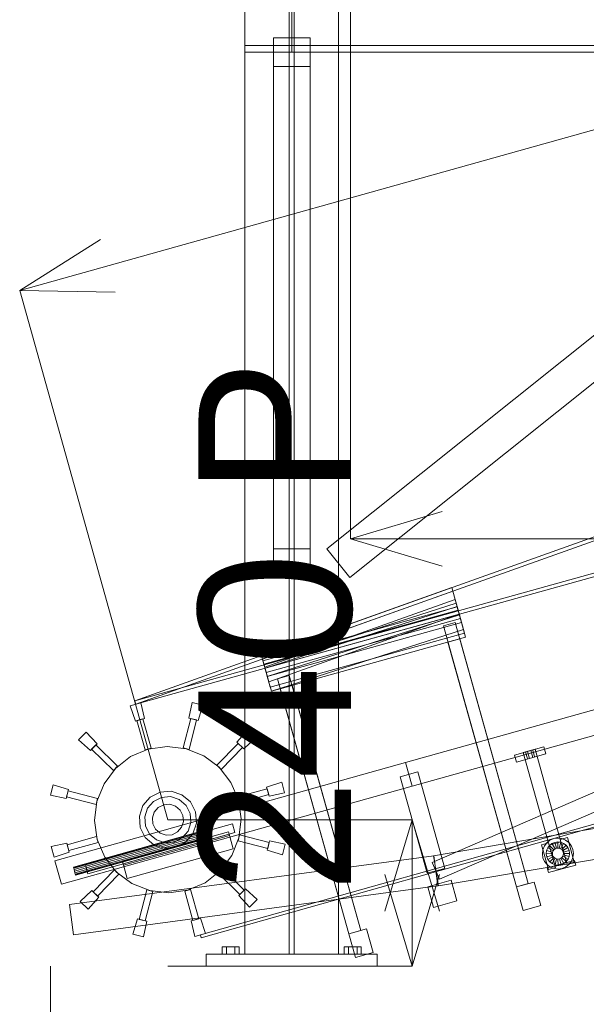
# Model space of a CAD drawing. Header units: millimetres. Extents: x -2233 to 61924, y -68080 to 6847.
# Tile 654 of 656: x 807 to 1735, y -62 to 1550. Entities that reach past the tile are written whole.
import ezdxf

# ---------------------------------------------------------------- set-up
doc = ezdxf.new("R2010")
doc.units = ezdxf.units.MM
for name, color, linetype, lineweight in [('COTAS_O', 1, 'Continuous', 0), ('COTAS_P', 1, 'Continuous', 0), ('lateral_C01', 7, 'Continuous', 0), ('lateral_tolva', 7, 'Continuous', 0)]:
    doc.layers.add(name, color=color, linetype=linetype, lineweight=lineweight)
doc.dimstyles.new('R19_100', dxfattribs={"dimtxt": 250, "dimasz": 150, "dimexe": 150, "dimexo": 80, "dimgap": 100, "dimtad": 1, "dimtih": 1, "dimtoh": 1, "dimdsep": 46, "dimcen": 0.09, "dimadec": 0, "dimazin": 0, "dimtfac": 1, "dimtdec": 4, "dimtofl": 0, "dimtmove": 0, "dimatfit": 3, "dimfxl": 1, "dimtolj": 1, "dimtzin": 0, "dimarcsym": 0})

# ---------------------------------------------------------------- blocks, each defined once
blk = doc.blocks.new('DIM_R27_1')
at = {"layer": 'COTAS_P'}
for p, q in [((807.3, 1106.7), (9950.7, 3666.7)), ((9950.7, 3666.7), (9794.1, 3669.6)), ((9950.7, 3666.7), (9818.4, 3582.9)), ((10193.4, 2800), (9950.7, 3666.7)), ((807.3, 1106.7), (939.7, 1190.4)), ((1050, 240), (807.3, 1106.7)), ((807.3, 1106.7), (963.9, 1103.8))]:
    blk.add_line(p, q, dxfattribs=at)
blk.add_text('9495 P', height=250, rotation=15.6414, dxfattribs=at).set_placement((5352.1, 2483))
blk = doc.blocks.new('DIM_R27_2')
at = {"layer": 'COTAS_P'}
for p, q in [((1050, 240), (1450, 240)), ((1450, 240), (1405, 90)), ((1450, 0), (1450, 240)), ((1450, 240), (1495, 90)), ((1450, 0), (1405, 150)), ((1450, 0), (1495, 150)), ((1050, 0), (1450, 0))]:
    blk.add_line(p, q, dxfattribs=at)
blk.add_text('240 P', height=250, rotation=90, dxfattribs=at).set_placement((1350, 120))
blk = doc.blocks.new('DIM_R27_21')
at = {"layer": 'COTAS_O'}
for p, q in [((1349.2, 1600), (1349.2, 700)), ((4799.2, 1600), (4799.2, 700)), ((1349.2, 700), (1499.2, 745)), ((4799.2, 700), (4649.2, 745)), ((1349.2, 700), (4799.2, 700)), ((1349.2, 700), (1499.2, 655)), ((4799.2, 700), (4649.2, 655))]:
    blk.add_line(p, q, dxfattribs=at)
blk.add_text('3450 O', height=250, dxfattribs=at).set_placement((3074.2, 800))
blk = doc.blocks.new('DIM_R27_33')
at = {"layer": 'COTAS_P'}
for p, q in [((857.9, 0), (857.9, -2500)), ((61924.1, 0), (61924.1, -2500)), ((857.9, -2500), (1007.9, -2455)), ((61924.1, -2500), (61774.1, -2455)), ((857.9, -2500), (61924.1, -2500)), ((857.9, -2500), (1007.9, -2545)), ((61924.1, -2500), (61774.1, -2545))]:
    blk.add_line(p, q, dxfattribs=at)
blk.add_text('61066.24 P', height=250, dxfattribs=at).set_placement((31391, -2400))

msp = doc.modelspace()

# ---------------------------------------------------------------- linework, layer by layer
at = {"layer": 'lateral_C01'}
for p, q in [((1103.221, 51.156), (10242.208, 2626.749)), ((1104.577, 46.344), (10243.564, 2621.936)), ((1901.94, 758.281), (995.816, 434.805)), ((997.424, 429.024), (1903.548, 752.5)), ((995.816, 434.805), (1920.384, 691.969)), ((1921.992, 686.188), (997.424, 429.024)), ((1439.231, 333.402), (2594.793, 656.94)), ((1482.878, 169.979), (2594.223, 651.445)), ((1514.741, 620.055), (1203.191, 508.835)), ((1516.359, 614.277), (1204.808, 503.057)), ((1450.016, 294.883), (2605.578, 618.422)), ((1494.804, 142.452), (2606.148, 623.917)), ((1523.481, 588.84), (1514.741, 620.055)), ((1514.741, 620.055), (1516.359, 614.277)), ((1525.099, 583.062), (1516.359, 614.277)), ((1516.359, 614.277), (1520.134, 600.796)), ((1520.134, 600.796), (1208.583, 489.576)), ((1528.874, 569.581), (1520.134, 600.796)), ((1520.134, 600.796), (1526.874, 576.722)), ((1205.55, 500.409), (1523.481, 588.84)), ((1207.168, 494.631), (1525.099, 583.062)), ((1207.438, 493.666), (1521.833, 594.725)), ((1525.369, 582.097), (1207.438, 493.666)), ((1209.056, 487.889), (1523.451, 588.947)), ((1521.833, 594.725), (1525.369, 582.097)), ((1523.451, 588.947), (1521.833, 594.725)), ((1523.451, 588.947), (1526.987, 576.32)), ((1527.226, 575.466), (1523.451, 588.947)), ((1525.099, 583.062), (1523.481, 588.84)), ((1528.874, 569.581), (1525.099, 583.062)), ((1525.369, 582.097), (1526.987, 576.32)), ((1526.987, 576.32), (1209.056, 487.889)), ((1210.942, 481.15), (1528.874, 569.581)), ((1212.83, 474.407), (1527.226, 575.466)), ((1215.323, 465.502), (1526.874, 576.722)), ((1526.874, 576.722), (1535.614, 545.507)), ((1526.987, 576.32), (1530.761, 562.838)), ((1527.226, 575.466), (1530.761, 562.838)), ((1533.966, 551.392), (1527.226, 575.466)), ((1535.614, 545.507), (1528.874, 569.581)), ((1530.761, 562.838), (1212.83, 474.407)), ((1533.966, 551.392), (1219.571, 450.333)), ((1501.047, 557.696), (1520.307, 563.088)), ((1501.047, 557.696), (1620.843, 129.828)), ((1640.103, 135.221), (1520.307, 563.088)), ((1530.761, 562.838), (1537.502, 538.764)), ((1537.502, 538.764), (1533.966, 551.392)), ((1535.614, 545.507), (1217.683, 457.076)), ((1219.571, 450.333), (1537.502, 538.764)), ((1508.599, 530.725), (1527.858, 536.117)), ((1640.103, 135.221), (1527.858, 536.117)), ((1508.599, 530.725), (1620.843, 129.828)), ((1203.191, 508.835), (1205.55, 500.409)), ((1204.808, 503.057), (1203.191, 508.835)), ((1204.808, 503.057), (1207.168, 494.631)), ((1208.583, 489.576), (1204.808, 503.057)), ((1205.55, 500.409), (1207.168, 494.631)), ((1207.168, 494.631), (1210.942, 481.15)), ((1207.438, 493.666), (1209.056, 487.889)), ((1208.583, 489.576), (1210.942, 481.15)), ((1215.323, 465.502), (1208.583, 489.576)), ((1209.056, 487.889), (1212.83, 474.407)), ((1210.942, 481.15), (1217.683, 457.076)), ((1212.83, 474.407), (1219.571, 450.333)), ((1229.485, 470.557), (1248.744, 475.949)), ((1229.485, 470.557), (1346.398, 52.988)), ((1365.657, 58.38), (1248.744, 475.949)), ((1217.683, 457.076), (1215.323, 465.502)), ((1234.022, 454.352), (1253.281, 459.745)), ((1234.022, 454.352), (1346.398, 52.988)), ((1365.657, 58.38), (1253.281, 459.745)), ((988.493, 426.31), (1005.821, 431.161)), ((996.707, 401.431), (988.493, 426.31)), ((997.424, 429.024), (995.816, 434.805)), ((1005.821, 431.161), (1011.72, 405.634)), ((1084.562, 406.45), (1089.889, 432.102)), ((1089.889, 432.102), (1107.32, 427.64)), ((1107.32, 427.64), (1099.666, 402.583)), ((1011.72, 405.634), (996.707, 401.431)), ((1008.98, 405.053), (999.351, 402.356)), ((1022.461, 356.904), (1008.98, 405.053)), ((1074.915, 357.491), (1087.314, 405.93)), ((1099.666, 402.583), (1084.562, 406.45)), ((1084.603, 355.012), (1097.002, 403.45)), ((1097.002, 403.45), (1087.314, 405.93)), ((1012.831, 354.208), (999.351, 402.356)), ((903.579, 370.596), (916.159, 383.461)), ((916.159, 383.461), (934.032, 364.304)), ((1163.156, 366.869), (1180.596, 386.421)), ((1193.461, 373.841), (1174.304, 355.968)), ((1180.596, 386.421), (1193.461, 373.841)), ((1484.651, 180.862), (2674.184, 383.067)), ((923.131, 353.156), (903.579, 370.596)), ((934.032, 364.304), (923.131, 353.156)), ((931.949, 362.43), (924.958, 355.28)), ((960.707, 320.323), (924.958, 355.28)), ((967.698, 327.473), (931.949, 362.43)), ((1017.646, 355.556), (988.84, 343.245)), ((1012.831, 354.208), (1022.461, 356.904)), ((1048.657, 359.992), (1017.646, 355.556)), ((1079.759, 356.252), (1048.657, 359.992)), ((1074.915, 357.491), (1084.603, 355.012)), ((1108.833, 344.588), (1079.759, 356.252)), ((1130.323, 329.293), (1165.28, 365.042)), ((1137.473, 322.302), (1172.43, 358.051)), ((1174.304, 355.968), (1163.156, 366.869)), ((1172.43, 358.051), (1165.28, 365.042)), ((1617.457, 345.918), (1665.605, 359.398)), ((1631.902, 349.962), (1651.161, 355.354)), ((1693.646, 203.613), (1651.161, 355.354)), ((1668.841, 347.843), (1665.605, 359.398)), ((988.84, 343.245), (964.203, 323.898)), ((1133.898, 325.797), (1108.833, 344.588)), ((1617.457, 345.918), (1620.692, 334.362)), ((1620.692, 334.362), (1668.841, 347.843)), ((1631.902, 349.962), (1674.387, 198.221)), ((1635.753, 351.04), (1638.642, 351.849)), ((1635.753, 351.04), (1638.989, 339.485)), ((1638.642, 351.849), (1644.42, 353.467)), ((1641.878, 340.294), (1638.642, 351.849)), ((1641.878, 340.294), (1638.989, 339.485)), ((1641.878, 340.294), (1647.656, 341.911)), ((1644.42, 353.467), (1647.309, 354.276)), ((1647.656, 341.911), (1644.42, 353.467)), ((1650.544, 342.72), (1647.309, 354.276)), ((1647.656, 341.911), (1650.544, 342.72)), ((865.11, 172.657), (1439.231, 333.402)), ((964.203, 323.898), (945.412, 298.833)), ((960.707, 320.323), (967.698, 327.473)), ((1130.323, 329.293), (1137.473, 322.302)), ((1153.245, 301.16), (1133.898, 325.797)), ((1439.231, 333.402), (1450.016, 294.883)), ((1493.03, 131.569), (2682.563, 333.774)), ((1459.068, 318.187), (1430.179, 310.098)), ((1474.396, 152.171), (1430.179, 310.098)), ((1459.068, 318.187), (1503.285, 160.26)), ((857.898, 279.889), (862.36, 297.32)), ((862.36, 297.32), (887.417, 289.666)), ((875.895, 134.138), (1450.016, 294.883)), ((945.412, 298.833), (933.748, 269.759)), ((1165.556, 272.354), (1153.245, 301.16)), ((1164.208, 277.169), (1212.356, 290.649)), ((1211.431, 293.293), (1236.31, 301.507)), ((1215.634, 278.28), (1211.431, 293.293)), ((1215.053, 281.02), (1212.356, 290.649)), ((1236.31, 301.507), (1241.161, 284.179)), ((883.55, 274.562), (857.898, 279.889)), ((887.417, 289.666), (883.55, 274.562)), ((886.55, 287.002), (884.07, 277.314)), ((932.509, 264.915), (884.07, 277.314)), ((934.988, 274.603), (886.55, 287.002)), ((932.509, 264.915), (934.988, 274.603)), ((1020.973, 276.965), (1009.036, 263.043)), ((1037.328, 285.259), (1020.973, 276.965)), ((1039.755, 276.593), (1026.531, 269.887)), ((1055.613, 286.664), (1037.328, 285.259)), ((1054.538, 277.728), (1039.755, 276.593)), ((1068.63, 273.12), (1054.538, 277.728)), ((1073.043, 280.964), (1055.613, 286.664)), ((1086.965, 269.027), (1073.043, 280.964)), ((1164.208, 277.169), (1166.904, 267.539)), ((1166.904, 267.539), (1215.053, 281.02)), ((1241.161, 284.179), (1215.634, 278.28)), ((933.748, 269.759), (930.008, 238.657)), ((1009.036, 263.043), (1003.336, 245.613)), ((1016.88, 258.63), (1012.272, 244.538)), ((1026.531, 269.887), (1016.88, 258.63)), ((1034.251, 260.055), (1027.775, 252.502)), ((1043.125, 264.556), (1034.251, 260.055)), ((1053.045, 265.318), (1043.125, 264.556)), ((1062.502, 262.225), (1053.045, 265.318)), ((1070.055, 255.749), (1062.502, 262.225)), ((1079.887, 263.469), (1068.63, 273.12)), ((1086.593, 250.245), (1079.887, 263.469)), ((1095.259, 252.672), (1086.965, 269.027)), ((1169.992, 241.343), (1165.556, 272.354)), ((1003.336, 245.613), (1004.741, 227.328)), ((1012.272, 244.538), (1013.407, 229.755)), ((1027.775, 252.502), (1024.682, 243.045)), ((1024.682, 243.045), (1025.444, 233.125)), ((1074.556, 246.875), (1070.055, 255.749)), ((1075.318, 236.955), (1074.556, 246.875)), ((1087.728, 235.462), (1086.593, 250.245)), ((1096.664, 234.387), (1095.259, 252.672)), ((914.991, 165.854), (1155.733, 233.258)), ((930.008, 238.657), (934.444, 207.646)), ((1004.741, 227.328), (1013.035, 210.973)), ((1013.407, 229.755), (1020.113, 216.531)), ((1025.444, 233.125), (1029.945, 224.251)), ((1065.749, 219.945), (1072.225, 227.498)), ((1072.225, 227.498), (1075.318, 236.955)), ((1083.12, 221.37), (1087.728, 235.462)), ((1090.964, 216.957), (1096.664, 234.387)), ((1159.778, 218.813), (1155.733, 233.258)), ((1166.252, 210.241), (1169.992, 241.343)), ((933.096, 212.461), (884.947, 198.98)), ((895.193, 162.387), (1116.675, 224.399)), ((895.336, 161.874), (1116.819, 223.886)), ((895.746, 160.413), (1117.228, 222.425)), ((896.358, 158.226), (1117.84, 220.238)), ((1118.563, 217.658), (897.08, 155.647)), ((897.802, 153.067), (1119.285, 215.079)), ((898.415, 150.88), (1119.897, 212.892)), ((898.824, 149.419), (1120.306, 211.431)), ((898.967, 148.906), (1120.45, 210.917)), ((919.036, 151.409), (1159.778, 218.813)), ((935.792, 202.831), (933.096, 212.461)), ((975.735, 171.438), (1149.069, 219.969)), ((976.814, 167.586), (1150.148, 216.117)), ((977.353, 165.66), (1150.687, 214.191)), ((1013.035, 210.973), (1026.957, 199.036)), ((1020.113, 216.531), (1031.37, 206.88)), ((1029.945, 224.251), (1037.498, 217.775)), ((1037.498, 217.775), (1046.955, 214.682)), ((1046.955, 214.682), (1056.875, 215.444)), ((1056.875, 215.444), (1065.749, 219.945)), ((1060.245, 203.407), (1073.469, 210.113)), ((1073.469, 210.113), (1083.12, 221.37)), ((1079.027, 203.035), (1090.964, 216.957)), ((1116.819, 223.886), (1116.675, 224.399)), ((1117.228, 222.425), (1116.819, 223.886)), ((1117.84, 220.238), (1117.228, 222.425)), ((1118.563, 217.658), (1117.84, 220.238)), ((1118.563, 217.658), (1119.285, 215.079)), ((1119.285, 215.079), (1119.897, 212.892)), ((1119.897, 212.892), (1120.306, 211.431)), ((1120.306, 211.431), (1120.45, 210.917)), ((1150.687, 214.191), (1149.069, 219.969)), ((1156.888, 192.043), (1150.148, 216.117)), ((1154.588, 181.167), (1166.252, 210.241)), ((1167.491, 215.085), (1165.012, 205.397)), ((1167.491, 215.085), (1215.93, 202.686)), ((1681.752, 209.006), (1688.315, 209.945)), ((1688.315, 209.945), (1694.899, 209.153)), ((1692.568, 207.465), (1704.123, 210.7)), ((1715.447, 170.255), (1704.123, 210.7)), ((858.839, 195.821), (884.366, 201.72)), ((863.69, 178.493), (858.839, 195.821)), ((884.366, 201.72), (888.569, 186.707)), ((884.947, 198.98), (887.644, 189.351)), ((935.792, 202.831), (887.644, 189.351)), ((934.444, 207.646), (946.755, 178.84)), ((1026.957, 199.036), (1044.387, 193.336)), ((1031.37, 206.88), (1045.462, 202.272)), ((1044.387, 193.336), (1062.672, 194.741)), ((1045.462, 202.272), (1060.245, 203.407)), ((1062.672, 194.741), (1079.027, 203.035)), ((1165.012, 205.397), (1213.45, 192.998)), ((1212.583, 190.334), (1216.45, 205.438)), ((1213.45, 192.998), (1215.93, 202.686)), ((1216.45, 205.438), (1242.102, 200.111)), ((1242.102, 200.111), (1237.64, 182.68)), ((1661.753, 198.837), (1673.308, 202.072)), ((1661.753, 198.837), (1673.076, 158.392)), ((1663.993, 190.845), (1666.462, 196.999)), ((1666.462, 196.999), (1670.439, 202.305)), ((1670.193, 189.258), (1672.04, 193.861)), ((1670.439, 202.305), (1675.654, 206.4)), ((1672.04, 193.861), (1675.015, 197.83)), ((1680.756, 188.959), (1672.04, 193.861)), ((1684.632, 161.628), (1673.308, 202.072)), ((1674.387, 198.221), (1693.646, 203.613)), ((1675.015, 197.83), (1678.916, 200.893)), ((1682.165, 190.839), (1675.015, 197.83)), ((1675.654, 206.4), (1681.752, 209.006)), ((1678.916, 200.893), (1683.477, 202.843)), ((1684.013, 192.29), (1678.916, 200.893)), ((1683.477, 202.843), (1688.387, 203.545)), ((1686.173, 193.213), (1683.477, 202.843)), ((1686.173, 193.213), (1688.499, 193.546)), ((1688.499, 193.546), (1688.387, 203.545)), ((1688.387, 203.545), (1693.312, 202.953)), ((1688.499, 193.546), (1690.832, 193.265)), ((1690.832, 193.265), (1693.312, 202.953)), ((1692.568, 207.465), (1703.891, 167.02)), ((1693.012, 192.39), (1697.915, 201.106)), ((1693.312, 202.953), (1697.915, 201.106)), ((1694.892, 190.981), (1701.884, 198.131)), ((1694.899, 209.153), (1701.053, 206.684)), ((1696.343, 189.133), (1704.947, 194.23)), ((1697.915, 201.106), (1701.884, 198.131)), ((1701.053, 206.684), (1706.358, 202.707)), ((1701.884, 198.131), (1704.947, 194.23)), ((1704.947, 194.23), (1706.896, 189.669)), ((1706.358, 202.707), (1710.453, 197.492)), ((1710.453, 197.492), (1713.059, 191.395)), ((888.569, 186.707), (863.69, 178.493)), ((888.756, 101.139), (1485.525, 180.995)), ((946.755, 178.84), (966.102, 154.203)), ((983.554, 143.512), (1156.888, 192.043)), ((1135.797, 156.102), (1154.588, 181.167)), ((1237.64, 182.68), (1212.583, 190.334)), ((1484.651, 180.862), (1493.03, 131.569)), ((1485.525, 180.995), (1492.156, 131.436)), ((1663.201, 184.262), (1663.993, 190.845)), ((1664.14, 177.698), (1663.201, 184.262)), ((1666.746, 171.601), (1664.14, 177.698)), ((1669.601, 184.334), (1670.193, 189.258)), ((1679.6, 184.446), (1669.601, 184.334)), ((1670.303, 179.424), (1669.601, 184.334)), ((1679.881, 186.778), (1670.193, 189.258)), ((1679.933, 182.12), (1670.303, 179.424)), ((1672.253, 174.863), (1670.303, 179.424)), ((1680.856, 179.959), (1672.253, 174.863)), ((1682.307, 178.111), (1675.316, 170.962)), ((1679.6, 184.446), (1679.881, 186.778)), ((1679.933, 182.12), (1679.6, 184.446)), ((1679.881, 186.778), (1680.756, 188.959)), ((1680.856, 179.959), (1679.933, 182.12)), ((1680.756, 188.959), (1682.165, 190.839)), ((1682.307, 178.111), (1680.856, 179.959)), ((1682.165, 190.839), (1684.013, 192.29)), ((1684.187, 176.702), (1682.307, 178.111)), ((1684.013, 192.29), (1686.173, 193.213)), ((1690.832, 193.265), (1693.012, 192.39)), ((1693.012, 192.39), (1694.892, 190.981)), ((1695.035, 178.254), (1693.187, 176.803)), ((1694.892, 190.981), (1696.343, 189.133)), ((1696.444, 180.134), (1695.035, 178.254)), ((1695.035, 178.254), (1702.184, 171.262)), ((1696.343, 189.133), (1697.267, 186.973)), ((1697.319, 182.314), (1696.444, 180.134)), ((1696.444, 180.134), (1705.16, 175.231)), ((1706.896, 189.669), (1697.267, 186.973)), ((1697.267, 186.973), (1697.599, 184.647)), ((1697.599, 184.647), (1697.319, 182.314)), ((1697.319, 182.314), (1707.006, 179.834)), ((1697.599, 184.647), (1707.599, 184.759)), ((1707.006, 179.834), (1705.16, 175.231)), ((1706.896, 189.669), (1707.599, 184.759)), ((1707.599, 184.759), (1707.006, 179.834)), ((1713.206, 178.247), (1710.738, 172.093)), ((1713.059, 191.395), (1713.998, 184.831)), ((1713.998, 184.831), (1713.206, 178.247)), ((865.11, 172.657), (875.895, 134.138)), ((895.336, 161.874), (895.193, 162.387)), ((895.746, 160.413), (895.336, 161.874)), ((914.991, 165.854), (919.036, 151.409)), ((975.735, 171.438), (977.353, 165.66)), ((976.814, 167.586), (983.554, 143.512)), ((1482.878, 169.979), (1494.804, 142.452)), ((1670.841, 166.386), (1666.746, 171.601)), ((1676.147, 162.408), (1670.841, 166.386)), ((1671.305, 161.012), (1715.601, 173.414)), ((1675.316, 170.962), (1672.253, 174.863)), ((1673.076, 158.392), (1684.632, 161.628)), ((1673.462, 153.308), (1717.758, 165.71)), ((1679.285, 167.986), (1675.316, 170.962)), ((1682.301, 159.94), (1676.147, 162.408)), ((1684.187, 176.702), (1679.285, 167.986)), ((1683.888, 166.14), (1679.285, 167.986)), ((1686.368, 175.827), (1683.888, 166.14)), ((1688.812, 165.547), (1683.888, 166.14)), ((1686.368, 175.827), (1684.187, 176.702)), ((1688.701, 175.547), (1686.368, 175.827)), ((1691.026, 175.88), (1688.701, 175.547)), ((1688.701, 175.547), (1688.812, 165.547)), ((1693.722, 166.25), (1688.812, 165.547)), ((1693.187, 176.803), (1691.026, 175.88)), ((1691.026, 175.88), (1693.722, 166.25)), ((1693.187, 176.803), (1698.283, 168.199)), ((1698.283, 168.199), (1693.722, 166.25)), ((1701.545, 162.693), (1695.448, 160.087)), ((1702.184, 171.262), (1698.283, 168.199)), ((1706.76, 166.788), (1701.545, 162.693)), ((1705.16, 175.231), (1702.184, 171.262)), ((1703.891, 167.02), (1715.447, 170.255)), ((1710.738, 172.093), (1706.76, 166.788)), ((1717.758, 165.71), (1715.601, 173.414)), ((896.358, 158.226), (895.746, 160.413)), ((897.08, 155.647), (896.358, 158.226)), ((897.802, 153.067), (897.08, 155.647)), ((897.802, 153.067), (898.415, 150.88)), ((898.415, 150.88), (898.824, 149.419)), ((898.824, 149.419), (898.967, 148.906)), ((962.527, 157.698), (927.57, 121.949)), ((969.677, 150.707), (934.72, 114.958)), ((969.677, 150.707), (962.527, 157.698)), ((966.102, 154.203), (991.167, 135.412)), ((1111.16, 136.755), (1135.797, 156.102)), ((1139.293, 159.677), (1132.302, 152.527)), ((1132.302, 152.527), (1168.051, 117.57)), ((1139.293, 159.677), (1175.042, 124.72)), ((1503.285, 160.26), (1474.396, 152.171)), ((1671.305, 161.012), (1673.462, 153.308)), ((1688.884, 159.148), (1682.301, 159.94)), ((1695.448, 160.087), (1688.884, 159.148)), ((895.387, 51.581), (1492.156, 131.436)), ((991.167, 135.412), (1020.241, 123.748)), ((1082.354, 124.444), (1111.16, 136.755)), ((1475.383, 130.102), (1513.902, 140.887)), ((1475.383, 130.102), (1484.819, 96.398)), ((1523.338, 107.183), (1513.902, 140.887)), ((1620.843, 129.828), (1649.732, 137.917)), ((1620.843, 129.828), (1640.103, 135.221)), ((1620.843, 129.828), (1631.628, 91.31)), ((1660.517, 99.398), (1649.732, 137.917)), ((906.539, 106.159), (925.696, 124.032)), ((936.844, 113.131), (919.404, 93.579)), ((925.696, 124.032), (936.844, 113.131)), ((927.57, 121.949), (934.72, 114.958)), ((1015.397, 124.988), (1002.998, 76.55)), ((1025.085, 122.509), (1012.686, 74.07)), ((1025.085, 122.509), (1015.397, 124.988)), ((1020.241, 123.748), (1051.343, 120.008)), ((1051.343, 120.008), (1082.354, 124.444)), ((1087.169, 125.792), (1077.539, 123.096)), ((1077.539, 123.096), (1091.02, 74.947)), ((1087.169, 125.792), (1100.649, 77.644)), ((1165.968, 115.696), (1176.869, 126.844)), ((1183.841, 96.539), (1165.968, 115.696)), ((1168.051, 117.57), (1175.042, 124.72)), ((1176.869, 126.844), (1196.421, 109.404)), ((888.756, 101.139), (895.387, 51.581)), ((919.404, 93.579), (906.539, 106.159)), ((1196.421, 109.404), (1183.841, 96.539)), ((1484.819, 96.398), (1523.338, 107.183)), ((1631.628, 91.31), (1660.517, 99.398)), ((992.68, 52.36), (1000.334, 77.417)), ((1000.334, 77.417), (1015.438, 73.55)), ((1002.998, 76.55), (1012.686, 74.07)), ((1015.438, 73.55), (1010.111, 47.898)), ((1088.28, 74.366), (1103.293, 78.569)), ((1094.179, 48.839), (1088.28, 74.366)), ((1091.02, 74.947), (1100.649, 77.644)), ((1103.293, 78.569), (1111.507, 53.69)), ((1010.111, 47.898), (992.68, 52.36)), ((1111.507, 53.69), (1094.179, 48.839)), ((1104.577, 46.344), (1103.221, 51.156)), ((1346.398, 52.988), (1375.287, 61.076)), ((1346.398, 52.988), (1365.657, 58.38)), ((1346.398, 52.988), (1357.182, 14.469)), ((1386.071, 22.558), (1375.287, 61.076)), ((1357.182, 14.469), (1386.071, 22.558))]:
    msp.add_line(p, q, dxfattribs=at)
at = {"layer": 'lateral_tolva'}
for p, q in [((1176.2, 3300), (1176.2, 20)), ((1248.7, 3300), (1248.7, 20)), ((1256.7, 20), (1256.7, 3300)), ((1329.2, 20), (1329.2, 3300)), ((1248.7, 1508), (1248.7, 1639)), ((1252.7, 1639), (1252.7, 1508)), ((1256.7, 1508), (1256.7, 1639)), ((1282.7, 1520.433), (1222.7, 1520.433)), ((1222.7, 1520.433), (1222.7, 683.433)), ((1222.7, 1520.433), (1222.7, 1473.567)), ((1282.7, 683.433), (1282.7, 1520.433)), ((1282.7, 1473.567), (1282.7, 1520.433)), ((1310.467, 683.433), (2357.467, 1520.433)), ((1329.2, 1508), (1176.2, 1508)), ((1176.2, 1497), (1176.2, 1508)), ((1256.7, 1508), (1248.7, 1508)), ((1252.7, 1508), (4895.7, 1508)), ((1252.7, 1508), (1252.7, 1497)), ((1329.2, 1497), (1329.2, 1508)), ((1329.2, 1497), (1176.2, 1497)), ((1252.7, 1497), (4895.7, 1497)), ((1222.7, 636.567), (1222.7, 1473.567)), ((1222.7, 1473.567), (1282.7, 1473.567)), ((1282.7, 1473.567), (1282.7, 636.567)), ((1347.933, 636.567), (2394.933, 1473.567)), ((1222.7, 683.433), (1282.7, 683.433)), ((1222.7, 636.567), (1222.7, 683.433)), ((1282.7, 683.433), (1282.7, 636.567)), ((1310.467, 683.433), (1347.933, 636.567)), ((1282.7, 636.567), (1222.7, 636.567)), ((1112.7, 20), (1392.7, 20)), ((1112.7, 20), (1112.7, 0)), ((1145.7, 32), (1138.7, 32)), ((1138.7, 20), (1138.7, 32)), ((1145.7, 20), (1138.7, 20)), ((1159.7, 32), (1145.7, 32)), ((1145.7, 20), (1145.7, 32)), ((1159.7, 20), (1145.7, 20)), ((1166.7, 32), (1159.7, 32)), ((1159.7, 20), (1159.7, 32)), ((1159.7, 20), (1166.7, 20)), ((1166.7, 32), (1166.7, 20)), ((1176.2, 20), (1329.2, 20)), ((1248.7, 20), (1256.7, 20)), ((1345.7, 32), (1338.7, 32)), ((1338.7, 20), (1338.7, 32)), ((1345.7, 20), (1338.7, 20)), ((1359.7, 32), (1345.7, 32)), ((1345.7, 20), (1345.7, 32)), ((1359.7, 20), (1345.7, 20)), ((1366.7, 32), (1359.7, 32)), ((1359.7, 20), (1359.7, 32)), ((1359.7, 20), (1366.7, 20)), ((1366.7, 32), (1366.7, 20)), ((1392.7, 0), (1392.7, 20)), ((1112.7, 0), (1392.7, 0))]:
    msp.add_line(p, q, dxfattribs=at)

# ---------------------------------------------------------------- dimensions: what is measured, and where the dimension line sits
at = {"layer": 'COTAS_O'}
dim = msp.add_aligned_dim(p1=(1349.2, 1600), p2=(4799.2, 1600), distance=-900, text='<> O', dimstyle='R19_100', dxfattribs=at)
dim.commit()
dim.dimension.update_dxf_attribs({"geometry": 'DIM_R27_21', "text_midpoint": (3074.2, 700)})
at = {"layer": 'COTAS_P'}
for p1, p2, distance, picture, middle in [((1050, 240), (10193.381, 2800), 900, 'DIM_R27_1', (5379.037, 2386.671)), ((1050, 0), (1050, 240), -400, 'DIM_R27_2', (1450, 120)), ((857.898, 0), (61924.134, 0), -2500, 'DIM_R27_33', (31391.016, -2500))]:
    dim = msp.add_aligned_dim(p1=p1, p2=p2, distance=distance, text='<> P', dimstyle='R19_100', dxfattribs=at)
    dim.commit()
    dim.dimension.update_dxf_attribs({"geometry": picture, "text_midpoint": middle})

doc.saveas('drawing.dxf')
